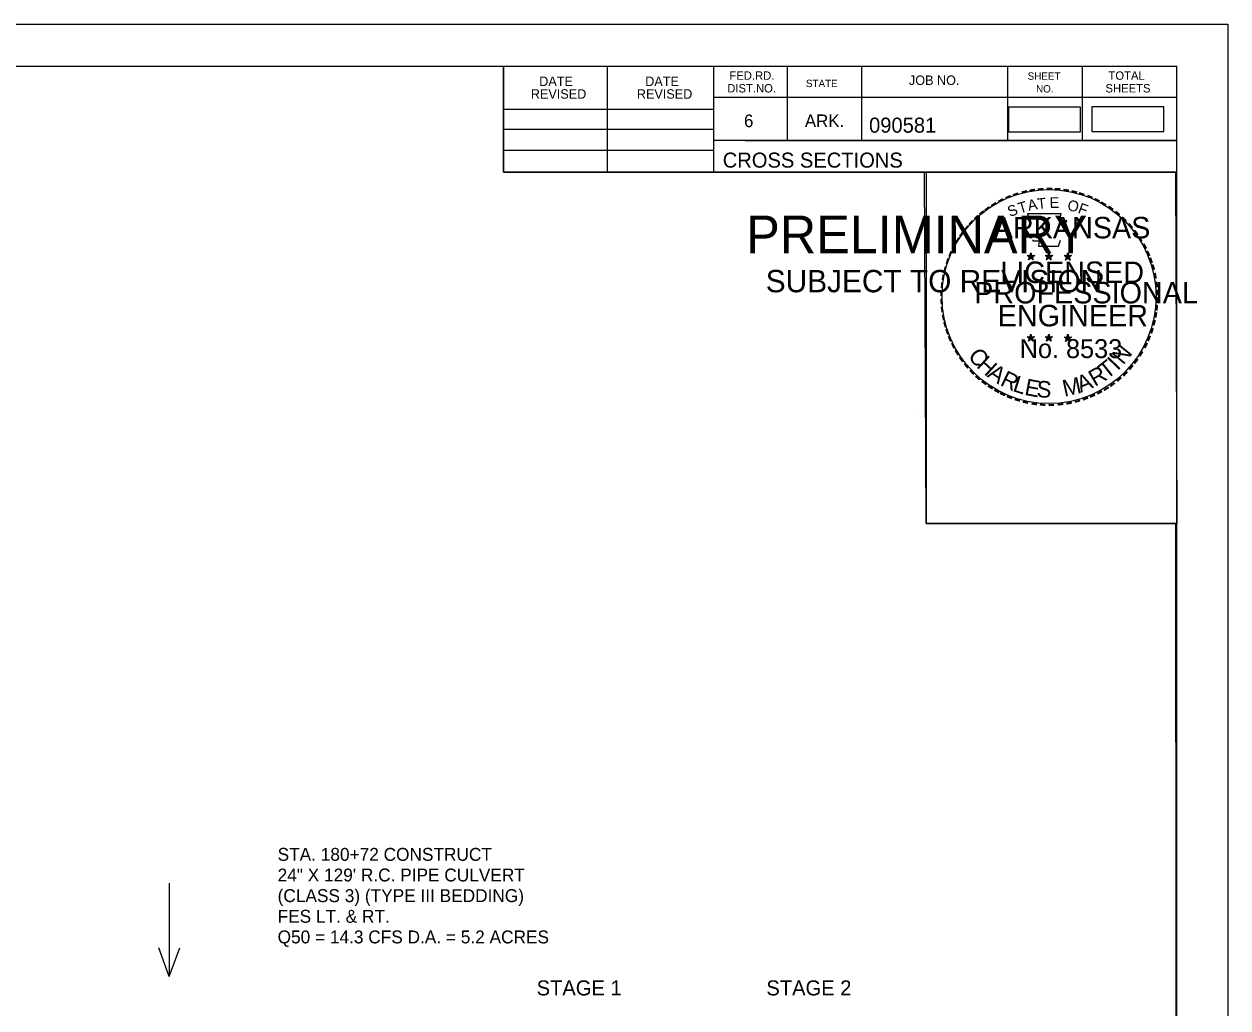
# Model space of a CAD drawing. Extents: x 1322838 to 1324533, y 339903 to 351025.
# Drawn here: x 1323754.7 to 1323866.6, y 348587.1 to 348678.6 of the extents above; entities that cross this region are included whole.
import ezdxf

# ---------------------------------------------------------------- set-up
doc = ezdxf.new("R2010")
doc.units = 0
for name, color, linetype in [('R_Axis Annot', 7, 'Continuous'), ('R_Border', 7, 'Continuous'), ('R_Border Notes', 7, 'Continuous'), ('R_Border PE', 7, 'Continuous'), ('R_Border Prem', 7, 'Continuous'), ('R_Drive', 7, 'Continuous'), ('R_No Plot', 7, 'Continuous'), ('R_Water Annot', 7, 'Continuous')]:
    doc.layers.add(name, color=color, linetype=linetype)

msp = doc.modelspace()

# ---------------------------------------------------------------- linework, layer by layer
at = {"layer": 'R_Border'}
for p, q in [((1323545.72, 348674.66), (1323861.9, 348674.66)), ((1323799.26, 348664.78), (1323799.26, 348674.66)), ((1323808.94, 348664.78), (1323808.94, 348674.66)), ((1323818.8, 348674.66), (1323818.8, 348664.78)), ((1323825.64, 348674.66), (1323825.64, 348667.72)), ((1323832.58, 348674.66), (1323832.58, 348667.72)), ((1323846.16, 348674.66), (1323846.16, 348667.72)), ((1323853.1, 348674.66), (1323853.1, 348667.72)), ((1323861.9, 348469.2), (1323861.9, 348674.66)), ((1323861.9, 348671.72), (1323818.8, 348671.72)), ((1323861.9, 348671.74), (1323861.9, 348671.74)), ((1323799.26, 348670.64), (1323818.8, 348670.64)), ((1323799.26, 348668.78), (1323818.8, 348668.78)), ((1323861.9, 348667.72), (1323818.8, 348667.72)), ((1323821.76, 348667.72), (1323861.9, 348667.72)), ((1323799.26, 348666.84), (1323818.8, 348666.84)), ((1323861.9, 348664.78), (1323799.26, 348664.78))]:
    msp.add_line(p, q, dxfattribs=at)
at = {"layer": 'R_Border PE'}
for p, q in [((1323847.98, 348657.04), (1323848.33, 348656.93)), ((1323847.98, 348657.04), (1323848.23, 348656.99)), ((1323847.98, 348657.04), (1323848.22, 348656.92)), ((1323848.33, 348657.29), (1323848.29, 348657.04)), ((1323848.33, 348656.93), (1323848.33, 348657.29)), ((1323848.33, 348657.29), (1323848.38, 348657.04)), ((1323848.68, 348657.04), (1323848.33, 348656.93)), ((1323848.68, 348657.04), (1323848.39, 348656.99)), ((1323848.68, 348657.04), (1323848.47, 348656.94)), ((1323849.65, 348657.04), (1323850, 348656.93)), ((1323849.65, 348657.04), (1323849.9, 348656.99)), ((1323849.65, 348657.04), (1323849.89, 348656.92)), ((1323850, 348657.29), (1323849.96, 348657.04)), ((1323850, 348656.93), (1323850, 348657.29)), ((1323850, 348657.29), (1323850.05, 348657.04)), ((1323850.35, 348657.04), (1323850, 348656.93)), ((1323850.35, 348657.04), (1323850.06, 348656.99)), ((1323850.35, 348657.04), (1323850.14, 348656.94)), ((1323851.41, 348657.03), (1323851.76, 348656.92)), ((1323851.41, 348657.03), (1323851.67, 348656.98)), ((1323851.41, 348657.03), (1323851.65, 348656.91)), ((1323851.76, 348657.28), (1323851.72, 348657.03)), ((1323851.76, 348656.92), (1323851.76, 348657.28)), ((1323851.76, 348657.28), (1323851.81, 348657.03)), ((1323852.11, 348657.03), (1323851.76, 348656.92)), ((1323852.11, 348657.03), (1323851.82, 348656.98)), ((1323852.11, 348657.03), (1323851.91, 348656.93)), ((1323848.11, 348656.63), (1323848.33, 348656.93)), ((1323848.11, 348656.63), (1323848.24, 348656.88)), ((1323848.11, 348656.63), (1323848.33, 348656.85)), ((1323848.54, 348656.63), (1323848.33, 348656.93)), ((1323848.54, 348656.63), (1323848.33, 348656.85)), ((1323848.54, 348656.63), (1323848.41, 348656.92)), ((1323849.78, 348656.63), (1323850, 348656.93)), ((1323849.78, 348656.63), (1323849.91, 348656.88)), ((1323849.78, 348656.63), (1323850, 348656.85)), ((1323850.21, 348656.63), (1323850, 348656.93)), ((1323850.21, 348656.63), (1323850, 348656.85)), ((1323850.21, 348656.63), (1323850.08, 348656.92)), ((1323851.55, 348656.62), (1323851.76, 348656.92)), ((1323851.55, 348656.62), (1323851.67, 348656.86)), ((1323851.55, 348656.62), (1323851.76, 348656.84)), ((1323851.98, 348656.62), (1323851.76, 348656.92)), ((1323851.98, 348656.62), (1323851.76, 348656.83)), ((1323851.98, 348656.62), (1323851.84, 348656.91)), ((1323847.98, 348649.47), (1323848.33, 348649.36)), ((1323847.98, 348649.47), (1323848.23, 348649.42)), ((1323847.98, 348649.47), (1323848.21, 348649.34)), ((1323848.11, 348649.06), (1323848.33, 348649.36)), ((1323848.11, 348649.06), (1323848.24, 348649.3)), ((1323848.11, 348649.06), (1323848.32, 348649.28)), ((1323848.33, 348649.72), (1323848.28, 348649.47)), ((1323848.54, 348649.06), (1323848.32, 348649.27)), ((1323848.33, 348649.36), (1323848.33, 348649.72)), ((1323848.33, 348649.72), (1323848.37, 348649.47)), ((1323848.67, 348649.47), (1323848.33, 348649.36)), ((1323848.54, 348649.06), (1323848.33, 348649.36)), ((1323848.67, 348649.47), (1323848.39, 348649.42)), ((1323848.54, 348649.06), (1323848.4, 348649.35)), ((1323848.67, 348649.47), (1323848.47, 348649.36)), ((1323849.65, 348649.47), (1323849.99, 348649.36)), ((1323849.65, 348649.47), (1323849.9, 348649.42)), ((1323849.65, 348649.47), (1323849.88, 348649.34)), ((1323849.78, 348649.06), (1323849.99, 348649.36)), ((1323849.78, 348649.06), (1323849.9, 348649.3)), ((1323849.78, 348649.06), (1323849.99, 348649.28)), ((1323849.99, 348649.72), (1323849.95, 348649.47)), ((1323849.99, 348649.36), (1323849.99, 348649.72)), ((1323849.99, 348649.72), (1323850.04, 348649.47)), ((1323850.34, 348649.47), (1323849.99, 348649.36)), ((1323850.21, 348649.06), (1323849.99, 348649.36)), ((1323850.21, 348649.06), (1323849.99, 348649.27)), ((1323850.34, 348649.47), (1323850.06, 348649.42)), ((1323850.21, 348649.06), (1323850.07, 348649.35)), ((1323850.34, 348649.47), (1323850.14, 348649.36)), ((1323851.41, 348649.46), (1323851.76, 348649.35)), ((1323851.41, 348649.46), (1323851.67, 348649.41)), ((1323851.41, 348649.46), (1323851.65, 348649.33)), ((1323851.55, 348649.05), (1323851.76, 348649.35)), ((1323851.55, 348649.05), (1323851.67, 348649.29)), ((1323851.55, 348649.05), (1323851.76, 348649.27)), ((1323851.76, 348649.71), (1323851.72, 348649.46)), ((1323851.76, 348649.35), (1323851.76, 348649.71)), ((1323851.76, 348649.71), (1323851.81, 348649.46)), ((1323852.11, 348649.46), (1323851.76, 348649.35)), ((1323851.97, 348649.05), (1323851.76, 348649.35)), ((1323851.97, 348649.05), (1323851.76, 348649.26)), ((1323852.11, 348649.46), (1323851.82, 348649.41)), ((1323851.97, 348649.05), (1323851.84, 348649.34)), ((1323852.11, 348649.46), (1323851.9, 348649.35))]:
    msp.add_line(p, q, dxfattribs=at)
for points in [[(1323848.02, 348660.92), (1323848.29, 348660.09)], [(1323851.53, 348660), (1323851.67, 348660.28), (1323850.99, 348660.26), (1323851.14, 348660.92), (1323848.02, 348660.92)], [(1323848.51, 348658.49), (1323848.51, 348658.41), (1323849.08, 348658.39), (1323849.02, 348657.92), (1323850.89, 348657.92), (1323851.09, 348658.45)], [(1323848.33, 348657.29), (1323848.54, 348656.63), (1323847.98, 348657.04), (1323848.68, 348657.04), (1323848.11, 348656.63), (1323848.33, 348657.29)], [(1323850, 348657.29), (1323850.21, 348656.63), (1323849.65, 348657.04), (1323850.35, 348657.04), (1323849.78, 348656.63), (1323850, 348657.29)], [(1323851.76, 348657.28), (1323851.98, 348656.62), (1323851.41, 348657.03), (1323852.11, 348657.03), (1323851.55, 348656.62), (1323851.76, 348657.28)], [(1323848.33, 348649.72), (1323848.54, 348649.06), (1323847.98, 348649.47), (1323848.67, 348649.47), (1323848.11, 348649.06), (1323848.33, 348649.72)], [(1323849.99, 348649.72), (1323850.21, 348649.06), (1323849.65, 348649.47), (1323850.34, 348649.47), (1323849.78, 348649.06), (1323849.99, 348649.72)], [(1323851.76, 348649.71), (1323851.97, 348649.05), (1323851.41, 348649.46), (1323852.11, 348649.46), (1323851.55, 348649.05), (1323851.76, 348649.71)]]:
    msp.add_lwpolyline(points, dxfattribs=at)
for centre, radius in [((1323848.33, 348656.93), 0.172), ((1323848.33, 348656.93), 0.145), ((1323848.33, 348656.93), 0.116), ((1323848.33, 348656.93), 0.0991), ((1323848.33, 348656.93), 0.0747), ((1323848.33, 348656.93), 0.0495), ((1323848.33, 348656.93), 0.0296), ((1323850, 348656.93), 0.172), ((1323850, 348656.93), 0.145), ((1323850, 348656.93), 0.116), ((1323850, 348656.93), 0.0991), ((1323850, 348656.93), 0.0747), ((1323850, 348656.93), 0.0495), ((1323850, 348656.93), 0.0296), ((1323851.76, 348656.92), 0.172), ((1323851.76, 348656.92), 0.145), ((1323851.76, 348656.92), 0.116), ((1323851.76, 348656.92), 0.0991), ((1323851.76, 348656.92), 0.0747), ((1323851.76, 348656.92), 0.0495), ((1323851.76, 348656.92), 0.0296), ((1323848.32, 348649.36), 0.172), ((1323848.32, 348649.36), 0.145), ((1323848.32, 348649.36), 0.116), ((1323848.32, 348649.36), 0.0991), ((1323848.32, 348649.36), 0.0747), ((1323848.32, 348649.36), 0.0495), ((1323848.32, 348649.36), 0.0296), ((1323849.99, 348649.36), 0.172), ((1323849.99, 348649.36), 0.145), ((1323849.99, 348649.36), 0.116), ((1323849.99, 348649.36), 0.0991), ((1323849.99, 348649.36), 0.0747), ((1323849.99, 348649.36), 0.0495), ((1323849.99, 348649.36), 0.0296), ((1323851.76, 348649.35), 0.172), ((1323851.76, 348649.35), 0.145), ((1323851.76, 348649.35), 0.116), ((1323851.76, 348649.35), 0.0991), ((1323851.76, 348649.35), 0.0747), ((1323851.76, 348649.35), 0.0495), ((1323851.76, 348649.35), 0.0296)]:
    msp.add_circle(centre, radius, dxfattribs=at)
at = {"layer": 'R_Drive'}
for points in [[(1323846.25, 348668.53), (1323852.94, 348668.53), (1323852.94, 348670.84), (1323846.25, 348670.84)], [(1323854, 348668.56), (1323860.68, 348668.56), (1323860.68, 348670.87), (1323854, 348670.87)]]:
    msp.add_lwpolyline(points, close=True, dxfattribs=at)
at = {"layer": 'R_No Plot'}
for p, q in [((1323533.31, 348678.56), (1323866.65, 348678.56)), ((1323837.93, 348642.33), (1323837.93, 348642.33))]:
    msp.add_line(p, q, dxfattribs=at)
for points in [[(1323533.31, 348678.56), (1323866.65, 348678.56), (1323866.65, 348465.22), (1323533.31, 348465.22)], [(1323779.64, 348674.66), (1323799.26, 348674.66), (1323799.26, 348664.78), (1323815.37, 348664.78), (1323838.57, 348664.78), (1323838.57, 348632.11), (1323861.77, 348632.11), (1323861.9, 348469.2), (1323545.72, 348469.2), (1323545.72, 348674.66)], [(1323838.43, 348664.78), (1323861.77, 348664.78), (1323861.91, 348632.11), (1323838.57, 348632.11)]]:
    msp.add_lwpolyline(points, close=True, dxfattribs=at)
msp.add_circle((1323850.01, 348653.22), 9.95, dxfattribs=at)
at = {"layer": 'R_Water Annot'}
for p, q in [((1323768.18, 348598.68), (1323768.18, 348589.99)), ((1323768.18, 348589.99), (1323767.21, 348592.65)), ((1323768.18, 348589.99), (1323769.15, 348592.65))]:
    msp.add_line(p, q, dxfattribs=at)

# ---------------------------------------------------------------- texts
at = {"layer": 'R_Axis Annot'}
for s, p in [('STAGE 1', (1323802.35, 348588.23)), ('STAGE 2', (1323823.72, 348588.23))]:
    msp.add_text(s, height=1.4, dxfattribs=at).set_placement(p)
at = {"layer": 'R_Border'}
for s, height, p in [('FED.RD.', 0.782, (1323820.28, 348673.38)), ('JOB NO.', 0.879, (1323836.98, 348672.9)), ('SHEET', 0.684, (1323848.02, 348673.38)), ('TOTAL', 0.782, (1323855.54, 348673.38)), ('DATE', 0.879, (1323802.59, 348672.8)), ('DATE', 0.879, (1323812.45, 348672.8)), ('DIST.NO.', 0.782, (1323820.08, 348672.2)), ('STATE', 0.684, (1323827.4, 348672.7)), ('NO.', 0.684, (1323848.8, 348672.2)), ('SHEETS', 0.782, (1323855.26, 348672.2)), ('REVISED', 0.879, (1323801.81, 348671.62)), ('REVISED', 0.879, (1323811.67, 348671.62)), ('6', 1.17, (1323821.64, 348668.98)), ('ARK.', 1.172, (1323827.3, 348668.98)), ('090581', 1.4, (1323833.27, 348668.46)), ('CROSS SECTIONS', 1.4, (1323819.66, 348665.21))]:
    msp.add_text(s, height=height, rotation=360, dxfattribs=at).set_placement(p)
at = {"layer": 'R_Border Notes'}
for s, p in [('STA. 180+72 CONSTRUCT', (1323778.26, 348600.75)), ('24" X 129\' R.C. PIPE CULVERT', (1323778.26, 348598.83)), ('(CLASS 3) (TYPE III BEDDING)', (1323778.26, 348596.91)), ('FES LT. & RT.  ', (1323778.26, 348594.99)), ('Q50 = 14.3 CFS D.A. = 5.2 ACRES', (1323778.26, 348593.07))]:
    msp.add_text(s, height=1.2, dxfattribs=at).set_placement(p)
at = {"layer": 'R_Border PE'}
for s, height, rotation, p in [('-', 1.6, 24.3072, (1323846.14, 348661.78)), ('-', 1.6, 19.1761, (1323846.77, 348662.04)), ('-', 1.6, 13.6301, (1323847.52, 348662.29)), ('-', 1.6, 10.2193, (1323848.2, 348662.45)), ('-', 1.6, 5.8968, (1323848.93, 348662.56)), ('-', 1.6, 0.1862, (1323849.7, 348662.63)), ('-', 1.6, 357.743, (1323850.42, 348662.62)), ('-', 1.6, 352.1617, (1323851.17, 348662.56)), ('-', 1.6, 347.2049, (1323851.88, 348662.45)), ('-', 1.6, 342.3362, (1323852.52, 348662.29)), ('-', 1.6, 337.8551, (1323853.25, 348662.07)), ('-', 1.6, 36.2317, (1323844.33, 348660.69)), ('-', 1.6, 34.0636, (1323844.91, 348661.09)), ('-', 1.6, 28.7918, (1323845.5, 348661.46)), ('S', 1, 21.594, (1323846.38, 348660.6)), ('T', 1, 16.4036, (1323847.29, 348660.93)), ('A', 1, 11.2132, (1323848.12, 348661.18)), ('T', 1, 6.0228, (1323848.97, 348661.34)), ('E', 1, 0.8323, (1323850.07, 348661.45)), ('O', 1, 350.4515, (1323851.67, 348661.24)), ('F', 1, 340.0707, (1323852.63, 348661.02)), ('-', 1.6, 334.1211, (1323853.89, 348661.8)), ('-', 1.6, 329.6409, (1323854.46, 348661.51)), ('-', 1.6, 325.8627, (1323855.11, 348661.15)), ('-', 1.6, 48.423, (1323842.97, 348659.42)), ('-', 1.6, 42.9622, (1323843.42, 348659.9)), ('-', 1.6, 38.9507, (1323843.85, 348660.32)), ('ARKANSAS', 2, 360, (1323844.87, 348658.63)), ('-', 1.6, 320.5297, (1323855.72, 348660.73)), ('-', 1.6, 315.5786, (1323856.32, 348660.24)), ('-', 1.6, 54.2325, (1323842.15, 348658.37)), ('-', 1.6, 50.6142, (1323842.57, 348658.93)), ('-', 1.6, 309.8797, (1323856.89, 348659.69)), ('-', 1.6, 306.6522, (1323857.41, 348659.09)), ('-', 1.6, 62.8713, (1323841.52, 348657.23)), ('-', 1.6, 58.0706, (1323841.83, 348657.84)), ('-', 1.4, 303.6753, (1323857.9, 348658.52)), ('-', 1.6, 299.6684, (1323858.22, 348657.91)), ('-', 1.6, 67.7743, (1323841.26, 348656.62)), ('DWB', 0.01, 360, (1323848.32, 348656.92)), ('DWB', 0.01, 360, (1323849.99, 348656.92)), ('-', 1.6, 294.6628, (1323858.54, 348657.3)), ('-', 1.6, 75.461, (1323840.84, 348655.27)), ('-', 1.6, 72.3945, (1323841.04, 348655.99)), ('LICENSED', 2, 360, (1323845.47, 348654.48)), ('DWB', 0.01, 360, (1323851.75, 348656.91)), ('-', 1.6, 290.5728, (1323858.8, 348656.72)), ('-', 1.6, 285.1233, (1323859.03, 348656.14)), ('-', 1.6, 81.2013, (1323840.71, 348654.56)), ('-', 1.6, 280.5493, (1323859.23, 348655.4)), ('-', 1.6, 89.0622, (1323840.61, 348653.17)), ('-', 1.6, 85.1863, (1323840.63, 348653.87)), ('PROFESSIONAL', 2, 360, (1323843.05, 348652.58)), ('-', 1.6, 276.5962, (1323859.39, 348654.63)), ('-', 1.6, 274.3301, (1323859.45, 348653.91)), ('-', 1.6, 94.1959, (1323840.64, 348652.44)), ('ENGINEER', 2, 360, (1323845.24, 348650.45)), ('-', 1.6, 263.5172, (1323859.47, 348652.61)), ('-', 1.6, 269.9407, (1323859.49, 348653.28)), ('-', 1.6, 98.9479, (1323840.72, 348651.77)), ('-', 1.6, 101.7149, (1323840.85, 348651.04)), ('-', 1.6, 260.9953, (1323859.4, 348651.96)), ('-', 1.6, 105.4578, (1323841.01, 348650.45)), ('-', 1.6, 109.0874, (1323841.23, 348649.82)), ('-', 1.6, 252.8681, (1323859.11, 348650.56)), ('-', 1.6, 255.7626, (1323859.29, 348651.28)), ('-', 1.6, 114.0643, (1323841.48, 348649.22)), ('No. 8533', 1.757, 360, (1323847.28, 348647.5)), ('DWB', 0.01, 360, (1323848.31, 348649.35)), ('DWB', 0.01, 360, (1323849.98, 348649.35)), ('DWB', 0.01, 360, (1323851.75, 348649.34)), ('-', 1.6, 247.8887, (1323858.88, 348649.89)), ('-', 1.6, 115.7289, (1323841.79, 348648.6)), ('-', 1.6, 120.4471, (1323842.14, 348648.02)), ('C', 1.54, 309.9548, (1323842.4, 348647.65)), ('N', 1.54, 50.7834, (1323856.91, 348646.8)), ('-', 1.6, 239.0712, (1323858.23, 348648.51)), ('-', 1.6, 244.6197, (1323858.62, 348649.26)), ('-', 1.6, 125.8934, (1323842.55, 348647.45)), ('-', 1.6, 130.7181, (1323843.01, 348646.9)), ('H', 1.54, 317.3873, (1323843.19, 348646.71)), ('T', 1.54, 38.428, (1323855.38, 348645.47)), ('I', 1.54, 46.3033, (1323856.39, 348646.28)), ('-', 1.6, 231.2538, (1323857.39, 348647.29)), ('-', 1.6, 233.8452, (1323857.82, 348647.85)), ('-', 1.6, 134.2238, (1323843.53, 348646.36)), ('-', 1.6, 138.9338, (1323844.05, 348645.89)), ('A', 1.54, 325.5578, (1323844.18, 348645.81)), ('R', 1.54, 334.3187, (1323845.38, 348645.01)), ('L', 1.54, 342.194, (1323846.55, 348644.45)), ('M', 1.54, 12.4404, (1323851.44, 348643.9)), ('A', 1.54, 21.7918, (1323852.94, 348644.26)), ('R', 1.54, 30.5528, (1323854.27, 348644.81)), ('-', 1.6, 221.0851, (1323856.39, 348646.22)), ('-', 1.6, 225.7653, (1323856.92, 348646.72)), ('-', 1.6, 144.6463, (1323844.61, 348645.49)), ('-', 1.6, 148.0898, (1323845.17, 348645.12)), ('-', 1.6, 151.5704, (1323845.75, 348644.79)), ('E', 1.54, 349.3312, (1323847.66, 348644.09)), ('S', 1.54, 356.4684, (1323848.82, 348643.87)), ('-', 1.6, 212.2491, (1323855.31, 348645.36)), ('-', 1.6, 215.7363, (1323855.84, 348645.74)), ('-', 1.6, 154.6002, (1323846.27, 348644.54)), ('-', 1.6, 158.5612, (1323846.89, 348644.29)), ('-', 1.6, 162.7983, (1323847.58, 348644.08)), ('-', 1.6, 167.5555, (1323848.29, 348643.91)), ('-', 1.6, 195.4743, (1323852.83, 348644.18)), ('-', 1.6, 200.7184, (1323853.51, 348644.42)), ('-', 1.6, 204.2516, (1323854.13, 348644.69)), ('-', 1.6, 207.3568, (1323854.75, 348645.01)), ('-', 1.6, 173.1155, (1323849.07, 348643.8)), ('-', 1.6, 176.5183, (1323849.81, 348643.75)), ('-', 1.6, 181.5918, (1323850.56, 348643.77)), ('-', 1.6, 185.8167, (1323851.37, 348643.85)), ('-', 1.6, 191.2858, (1323852.1, 348643.98))]:
    msp.add_text(s, height=height, rotation=rotation, dxfattribs=at).set_placement(p)
at = {"layer": 'R_Border Prem'}
for s, height, p in [('PRELIMINARY', 3.5, (1323821.85, 348657.25)), ('DWB', 0.01, (1323822.59, 348659.1)), ('SUBJECT TO REVISION', 2.0751, (1323823.66, 348653.62))]:
    msp.add_text(s, height=height, rotation=360, dxfattribs=at).set_placement(p)

doc.saveas('drawing.dxf')
